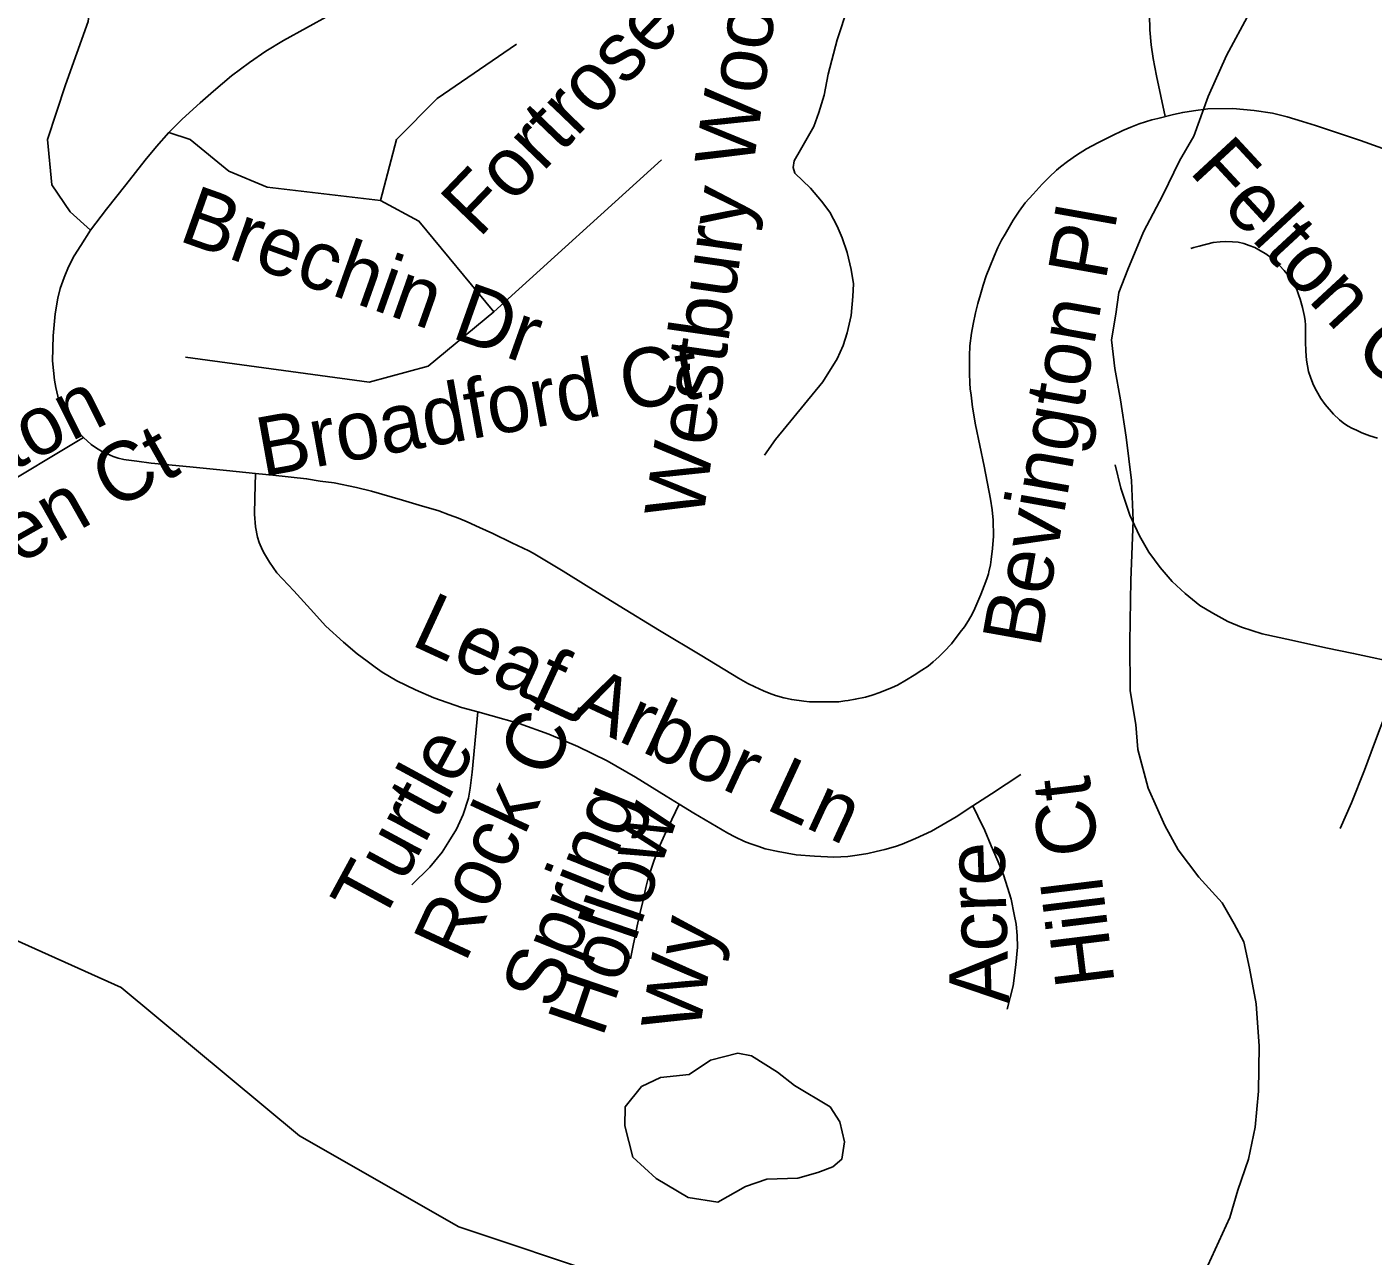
# Model space of a CAD drawing. Extents: x 1383679 to 1536984, y 460658 to 651027.
# Drawn here: x 1450610 to 1452776, y 486789 to 488766 of the extents above; entities that cross this region are included whole.
import ezdxf

# ---------------------------------------------------------------- set-up
doc = ezdxf.new("R2010")
doc.units = 0
for name, color, linetype in [('Exist Hydrographic Creek Single Shore', 7, 'Continuous'), ('Exist Hydrographic Misc Water Feature', 7, 'Continuous'), ('Exist Road Non-System Type 51', 7, 'Continuous'), ('Exist Road Non-System Type 51 Label', 7, 'Continuous')]:
    doc.layers.add(name, color=color, linetype=linetype)

msp = doc.modelspace()

# ---------------------------------------------------------------- linework, layer by layer
at = {"layer": 'Exist Hydrographic Creek Single Shore'}
msp.add_lwpolyline([(1450357.2, 487403), (1450762.3, 487220.9), (1451049.2, 486982.1), (1451305.3, 486835.8), (1451546.2, 486755.5)], dxfattribs=at)
at = {"layer": 'Exist Hydrographic Misc Water Feature'}
for points in [[(1452577.4, 488789.3), (1452540.1, 488720.3), (1452510.8, 488654.4), (1452487.6, 488590.8), (1452464.9, 488551.1), (1452437.8, 488495.8), (1452406.9, 488436.5), (1452381.7, 488376.3), (1452367, 488338.9), (1452362.4, 488304.5), (1452355.5, 488262.8), (1452360.7, 488216.7), (1452369.9, 488166.5), (1452378.8, 488106.4), (1452387.5, 488036.5), (1452390.3, 487972.4), (1452386.6, 487876.5), (1452384.7, 487776.4), (1452385.3, 487698.4), (1452394.4, 487644.1), (1452397.5, 487603.8), (1452414.5, 487541.9), (1452441.3, 487481.5), (1452462.7, 487442.5), (1452495.9, 487398.3), (1452533.1, 487357.4), (1452552.6, 487323.3), (1452568, 487294.3), (1452577.3, 487252.2), (1452588.2, 487194.6), (1452593, 487126.4), (1452591.6, 487054.2), (1452586.6, 486996), (1452575.6, 486944.6), (1452558.7, 486894.8), (1452545.9, 486850.8), (1452510.5, 486773.6)], [(1451754.4, 487115.4), (1451710.2, 487103.9), (1451675.8, 487080.9), (1451629.6, 487076.1), (1451599.4, 487061.9), (1451572.7, 487028.8), (1451572.1, 486998.4), (1451585.3, 486948.1), (1451622.7, 486913.7), (1451674.1, 486883.1), (1451722, 486875.6), (1451766.5, 486900.9), (1451800.7, 486912.6), (1451850.8, 486914), (1451883, 486923.2), (1451907.1, 486932.6), (1451921.3, 486944.6), (1451925.8, 486972.4), (1451918.4, 487004.6), (1451902.9, 487028.7), (1451845.4, 487063.5), (1451817.9, 487084.6), (1451776.2, 487110.8), (1451754.4, 487115.4)]]:
    msp.add_lwpolyline(points, dxfattribs=at)
at = {"layer": 'Exist Road Non-System Type 51'}
for points in [[(1450712.7, 488439.6), (1450679.8, 488468.7), (1450650.6, 488512.5), (1450643.3, 488585.4), (1450672.5, 488673), (1450709, 488775.1), (1450716.3, 488848.1), (1450698, 488932), (1450665.2, 488997.6), (1450610.5, 489056), (1450504.8, 489154.5), (1450399.1, 489245.7), (1450326.2, 489289.5), (1450260.5, 489304.1), (1450184, 489278.5)], [(1451097.1, 488785.4), (1451023, 488744.4), (1450994.8, 488727.3), (1450968.5, 488709.3), (1450939.5, 488687.9), (1450910.6, 488663.1), (1450889, 488644.2), (1450860.1, 488617.9), (1450838.9, 488596.4), (1450818.7, 488574.1), (1450800.6, 488551.9), (1450769.3, 488512.2), (1450738.7, 488473.2), (1450712.7, 488439.6), (1450697.1, 488415), (1450686.6, 488398.3), (1450677.2, 488380.5), (1450670.2, 488363.5), (1450664.1, 488345.6), (1450660.1, 488329.9), (1450656.1, 488304.9), (1450652.4, 488269.3), (1450651.7, 488229), (1450654.7, 488197.9), (1450656.8, 488186.2), (1450661.8, 488165.2), (1450669.9, 488146.1), (1450675.5, 488136.5), (1450683.8, 488124.8), (1450699.9, 488107.5), (1450701.5, 488106)], [(1451931.1, 488797.7), (1451913.7, 488745.6), (1451899.4, 488690.6), (1451892.9, 488656.6), (1451884.6, 488628.6), (1451876.3, 488606.4), (1451854.8, 488568.4), (1451845, 488551), (1451843.1, 488540), (1451845.8, 488530.9), (1451871.1, 488506.8), (1451889, 488486.3), (1451902, 488468.2), (1451913.9, 488446), (1451922, 488427.2), (1451930, 488403.5), (1451936.7, 488376.3), (1451940.2, 488353.3), (1451939.4, 488332.6), (1451936.3, 488302.3), (1451930.3, 488274.5), (1451923.6, 488253.7), (1451914.1, 488232.6), (1451891.1, 488195.2), (1451814.5, 488102.5), (1451797.1, 488077.6)], [(1452416.7, 488786.1), (1452417.2, 488761.5), (1452419.3, 488737.4), (1452422.3, 488715.7), (1452427.5, 488687.5), (1452441.7, 488622.4)], [(1451179.3, 488486.9), (1451204.8, 488585.4), (1451270.4, 488651.1), (1451398, 488738.6)], [(1452267, 488536), (1452273.5, 488541.2), (1452284.5, 488550), (1452299, 488560.1), (1452314.9, 488570.4), (1452333.4, 488579.9), (1452342.9, 488584.9), (1452355.9, 488591.4), (1452373.6, 488599.6), (1452386.2, 488605.1), (1452399.7, 488610.3), (1452420.3, 488617.1), (1452430, 488619.2), (1452454.9, 488625.5), (1452469.9, 488628.8), (1452487.3, 488631.6), (1452510.4, 488634.4), (1452550.5, 488635.3), (1452584.6, 488632.2), (1452614.5, 488627.4), (1452637.8, 488621.5), (1452662.4, 488614.1), (1452683.6, 488607.8), (1452755.7, 488583.6), (1452826.2, 488558.4)], [(1450838.9, 488596.4), (1450873, 488585.4), (1450935, 488534.3), (1450997, 488508.8), (1451179.3, 488486.9), (1451241.2, 488454.1), (1451361.6, 488308.2)], [(1451361.6, 488308.2), (1451631.3, 488552.6)], [(1450978, 488048), (1451006.2, 488045.2), (1451060.3, 488039.5), (1451082.2, 488035.7), (1451104.5, 488032.9), (1451140.6, 488025.4), (1451165, 488019.5), (1451214.6, 488005.2), (1451241.7, 487997.2), (1451273.3, 487987.6), (1451289.7, 487981.3), (1451304.6, 487976), (1451318.5, 487970.1), (1451338.6, 487961.1), (1451360.1, 487951.4), (1451390.8, 487936.5), (1451408.8, 487927.7), (1451417.7, 487923.7), (1451425, 487919.5), (1451449, 487905.2), (1451473.4, 487890.7), (1451510.1, 487867.8), (1451563.3, 487834.8), (1451628.3, 487795.3), (1451696.5, 487754.5), (1451755.4, 487718.4), (1451770.1, 487710.2), (1451781.3, 487704.5), (1451795.4, 487698.4), (1451804.6, 487694.4), (1451814.9, 487690.7), (1451828.2, 487687.1), (1451840.8, 487684.1), (1451860.3, 487681.6), (1451869.4, 487680.8), (1451896, 487680.4), (1451907, 487680.4), (1451916.4, 487680.8), (1451926.1, 487682), (1451931.6, 487682.7), (1451943.1, 487684.6), (1451959.3, 487688.3), (1451970.2, 487691.5), (1451982.4, 487695.7), (1452002.2, 487703.5), (1452010.9, 487707.5), (1452025.5, 487715.7), (1452037.9, 487723.2), (1452050.4, 487731.3), (1452060.1, 487738.2), (1452068.4, 487745), (1452077.5, 487753.1), (1452086.2, 487761.4), (1452097.9, 487774), (1452112.1, 487792.4), (1452118.6, 487801), (1452125.4, 487811.3), (1452131, 487821.4), (1452135.7, 487830.6), (1452145.3, 487853), (1452150.4, 487867.2), (1452154.8, 487878.7), (1452157.3, 487886.7), (1452158.1, 487889.8), (1452160.7, 487901.2), (1452161.7, 487909.6), (1452163.8, 487927), (1452165.3, 487946.9), (1452164.7, 487972.9), (1452163.2, 487989.2), (1452160.7, 488006.6), (1452150.5, 488059.7), (1452136.6, 488126.3), (1452131.9, 488154.6), (1452129.4, 488173.7), (1452128.1, 488184.2), (1452127.3, 488193.5), (1452126.6, 488209.4), (1452126.6, 488222.3), (1452126.6, 488237), (1452127.5, 488253.4), (1452130.2, 488273.7), (1452132.5, 488288), (1452136.5, 488306.5), (1452140.1, 488321.6), (1452144.5, 488336.1), (1452149.1, 488351.1), (1452153.7, 488366), (1452159.4, 488380.3), (1452166.3, 488397.5), (1452172.4, 488411.4), (1452178.3, 488423.1), (1452184, 488433.2), (1452197.2, 488455.7), (1452206.9, 488470), (1452216.6, 488483.2), (1452229.2, 488497.5), (1452243.7, 488513.5), (1452255, 488524.8), (1452267, 488536)], [(1452783.2, 488104.8), (1452770.7, 488108.5), (1452758, 488113.5), (1452754.9, 488114.9), (1452749.3, 488117.5), (1452741.9, 488121), (1452736.3, 488124.2), (1452731.8, 488126.9), (1452728, 488129.6), (1452722.1, 488134), (1452712.5, 488143.2), (1452699, 488158.7), (1452691.9, 488168.8), (1452685, 488181.1), (1452680.5, 488190), (1452675.9, 488201.2), (1452672.5, 488212), (1452670.4, 488220.9), (1452669.1, 488230), (1452667.7, 488244.6), (1452667.6, 488259.9), (1452667.4, 488287.1), (1452666.8, 488293.5), (1452665.6, 488300.7), (1452662.6, 488314.9), (1452658.8, 488328.2), (1452656.9, 488334.5), (1452653.8, 488342.2), (1452650.8, 488349.4), (1452647.3, 488355), (1452642.7, 488361.9), (1452638, 488368.5), (1452633, 488374.5), (1452625.6, 488382.8), (1452619.3, 488389.1), (1452611.9, 488395.5), (1452603.7, 488401.4), (1452595.2, 488406.4), (1452585.7, 488411.4), (1452576.8, 488414.9), (1452568.3, 488417.7), (1452559.2, 488419.9), (1452550.1, 488420.9), (1452539, 488421.2), (1452530.4, 488420.7), (1452518.8, 488419.4), (1452496.5, 488413.9), (1452487.7, 488411.6), (1452482.9, 488410)], [(1451361.6, 488308.2), (1451255.8, 488220.6), (1451161, 488195.1), (1450865.7, 488235.2)], [(1450262.3, 487878.1), (1450292.6, 487882.2), (1450315.6, 487885.9), (1450331.8, 487890.7), (1450345.1, 487895.6), (1450360.6, 487903), (1450407.9, 487929.8), (1450701.5, 488106)], [(1450701.5, 488106), (1450713.9, 488094.5), (1450720.5, 488089.7), (1450731.8, 488082.9), (1450739.6, 488079.4), (1450749.1, 488075.2), (1450757.3, 488072.7), (1450766.5, 488070.3), (1450770.1, 488069.7), (1450787.3, 488067.6), (1450810.2, 488064.7), (1450872.7, 488058.7), (1450931.6, 488052.6), (1450978, 488048)], [(1451335.6, 487664.3), (1451309.5, 487671.5), (1451265, 487687.2), (1451235.5, 487699.7), (1451205.7, 487714.3), (1451182.2, 487728.1), (1451170.6, 487736.4), (1451157.9, 487745.8), (1451141.8, 487758), (1451119.6, 487776.3), (1451091.3, 487802.3), (1451066.9, 487829.4), (1451039.8, 487859.1), (1451012.7, 487888), (1451000.6, 487905.1), (1450992.7, 487918.5), (1450989.6, 487924.5), (1450984.1, 487936.7), (1450981.3, 487945.5), (1450978, 487962.1), (1450976.4, 487982.6), (1450976.9, 488008.6), (1450978, 488048)], [(1452361.1, 488062.1), (1452370.5, 488024.1), (1452385, 487980.7), (1452400.3, 487947.6), (1452415.4, 487921.1), (1452433.4, 487896.5), (1452453, 487873.9), (1452474, 487854.9), (1452497.6, 487835.6), (1452518.4, 487823.1), (1452542.6, 487809.6), (1452564.6, 487800.6), (1452597.6, 487789.8), (1452644.9, 487779.8), (1452700.2, 487767.3), (1452744.7, 487758.4), (1452824.3, 487741.2)], [(1452723, 487477), (1452741.5, 487517.8), (1452762.6, 487570.8), (1452778.5, 487614.1), (1452798.2, 487666.8), (1452817.1, 487723), (1452824.3, 487741.2)], [(1451229.9, 487386.2), (1451258.8, 487414.6), (1451278.4, 487438.9), (1451289.4, 487456.1), (1451301.5, 487475.8), (1451312.1, 487499.3), (1451320.8, 487525.4), (1451323.7, 487541.5), (1451326.9, 487567.5), (1451335.6, 487664.3)], [(1451659.9, 487515.8), (1451638.7, 487528.8), (1451589.6, 487559.3), (1451543.7, 487585.6), (1451496.7, 487608.5), (1451450, 487628.8), (1451402.6, 487645.7), (1451356.6, 487658.5), (1451335.6, 487664.3)], [(1452209.6, 487563.6), (1452162.3, 487532.5), (1452132.1, 487513.1)], [(1451581.4, 487267.1), (1451592.3, 487320.2), (1451597, 487341.6), (1451601.8, 487361.6), (1451606.4, 487381.8), (1451610, 487397.1), (1451615.7, 487414.8), (1451624.5, 487439.8), (1451636, 487465.8), (1451648.2, 487491.5), (1451659.9, 487515.8)], [(1452132.1, 487513.1), (1452105.2, 487495.7), (1452065.5, 487472.3), (1452040.2, 487460.6), (1452018.8, 487451.8), (1452007.7, 487448), (1451990.4, 487442.9), (1451976.5, 487439.6), (1451963.1, 487436.8), (1451945.9, 487433.7), (1451931, 487431.8), (1451908.8, 487430.9), (1451877.3, 487432), (1451848, 487434.5), (1451818.9, 487439.6), (1451798.3, 487444.2), (1451788.2, 487447.6), (1451773.3, 487452.6), (1451764.7, 487456), (1451749.5, 487463.3), (1451738, 487469), (1451683.6, 487501.2), (1451659.9, 487515.8)], [(1452187.6, 487186), (1452197.1, 487223.9), (1452201.5, 487257.4), (1452204, 487285.7), (1452203.6, 487304.5), (1452201.7, 487323.1), (1452198.9, 487338.5), (1452193.9, 487363.1), (1452188, 487381.8), (1452181.3, 487402.4), (1452172.8, 487423.2), (1452161.9, 487449), (1452151.6, 487473.4), (1452140.5, 487496.5), (1452132.1, 487513.1)]]:
    msp.add_lwpolyline(points, dxfattribs=at)

# ---------------------------------------------------------------- texts
at = {"layer": 'Exist Road Non-System Type 51 Label'}
for s, rotation, p in [('Westbury Woods Dr', 81.8849, (1451697.7, 487971)), ('Fortrose Ln', 46.1292, (1451337.7, 488425.2)), ('Felton Ct', 312.7941, (1452478.5, 488533.3)), ('Brechin Dr', 340.4199, (1450852.1, 488423.3)), ('Bevington Pl', 79.8744, (1452240.3, 487765.8)), ('Broadford Ct', 10.2205, (1450989.4, 488042.6)), ('Stanton', 26.5656, (1450353.1, 487934.7)), ('Green Ct', 29.4764, (1450412, 487796.3)), ('Leaf Arbor Ln', 335.1532, (1451225.9, 487773.1)), ('Rock Ct', 65.0544, (1451315.4, 487259.1)), ('Turtle', 61.5369, (1451179.3, 487320.1)), ('Hill Ct', 96.9809, (1452360.7, 487227.4)), ('Spring', 68.0771, (1451458.8, 487182.6)), ('Hollow', 71.1138, (1451536.2, 487138.6)), ('Acre', 91.7356, (1452190.7, 487195.3)), ('Wy', 81.0273, (1451691.9, 487145.6))]:
    msp.add_text(s, height=95, rotation=rotation, dxfattribs=at).set_placement(p)

doc.saveas('drawing.dxf')
